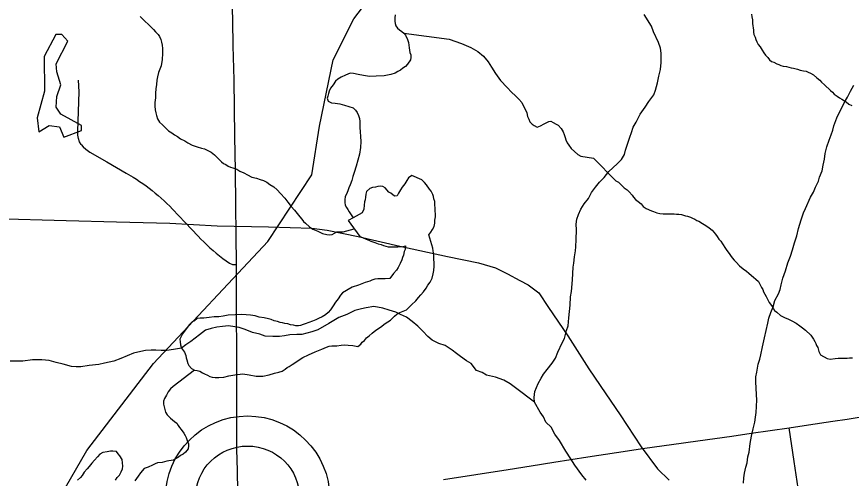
# Model space of a CAD drawing. Extents: x -6.1 to 38, y -7.7 to 22.
# Drawn here: x 3.444 to 4.199, y 16.475 to 16.893 of the extents above; entities that cross this region are included whole.
import ezdxf

# ---------------------------------------------------------------- set-up
doc = ezdxf.new("R2010")
doc.units = 0
for name, color, linetype in [('GM_X_Major_River', 7, 'Continuous'), ('GM_X_Minor_Lake', 7, 'Continuous'), ('GM_X_Minor_River', 7, 'Continuous'), ('GM_X_Rail_Line', 7, 'Continuous'), ('GM_X_Township_Road', 7, 'Continuous'), ('GM_X_Unincorporated', 7, 'Continuous'), ('GM_X_US_Route', 7, 'Continuous')]:
    doc.layers.add(name, color=color, linetype=linetype)

msp = doc.modelspace()

# ---------------------------------------------------------------- linework, layer by layer
at = {"layer": 'GM_X_Major_River'}
for points in [[(3.78628, 16.89443), (3.78593, 16.89176), (3.78596, 16.88872), (3.78637, 16.88644), (3.78677, 16.88454), (3.78832, 16.88228), (3.79024, 16.88078), (3.79215, 16.87928), (3.79407, 16.87777), (3.79561, 16.87589), (3.79756, 16.87211), (3.79835, 16.86945), (3.79879, 16.86451), (3.7996, 16.86034), (3.80038, 16.85807), (3.80041, 16.85578), (3.80006, 16.8535), (3.79744, 16.84967), (3.79556, 16.84775), (3.7933, 16.84621), (3.79104, 16.84428), (3.78877, 16.84312), (3.78613, 16.84158), (3.78234, 16.8404), (3.77627, 16.83919), (3.76906, 16.83874), (3.76297, 16.83868), (3.75764, 16.83939), (3.75269, 16.84048), (3.7485, 16.8412), (3.74545, 16.84155), (3.74129, 16.83961), (3.73751, 16.83805), (3.73449, 16.83612), (3.73223, 16.8342), (3.72999, 16.83113), (3.72774, 16.82807), (3.72663, 16.8254), (3.7259, 16.82311), (3.72516, 16.82082), (3.72481, 16.81891), (3.7256, 16.81626), (3.72865, 16.81477), (3.73208, 16.81442)], [(3.73208, 16.81442), (3.73627, 16.8137), (3.74047, 16.81261), (3.74428, 16.8115), (3.7481, 16.81002), (3.7504, 16.80814), (3.75195, 16.80587), (3.75312, 16.80322), (3.75391, 16.80057), (3.75432, 16.79791), (3.75435, 16.79525), (3.75439, 16.79221), (3.75443, 16.78841), (3.75486, 16.78423), (3.75529, 16.77967), (3.75497, 16.77435), (3.7539, 16.76825), (3.75099, 16.7572), (3.74916, 16.75148), (3.74806, 16.74804), (3.74696, 16.74423), (3.74548, 16.74042), (3.74437, 16.73774), (3.74326, 16.73507), (3.74216, 16.73202), (3.74104, 16.72972), (3.7407, 16.72668), (3.74073, 16.7244), (3.74113, 16.72212), (3.7423, 16.71985), (3.74346, 16.71796), (3.74462, 16.71607), (3.74816, 16.71048)], [(3.81672, 16.69512), (3.81859, 16.69742), (3.82008, 16.70009), (3.82157, 16.70277), (3.8223, 16.70582), (3.82226, 16.70848), (3.82261, 16.71153), (3.82252, 16.71913), (3.82211, 16.72217), (3.82207, 16.72521), (3.82128, 16.72786), (3.82088, 16.72976), (3.82048, 16.73165), (3.81892, 16.73468), (3.81738, 16.73657), (3.81467, 16.74034), (3.81275, 16.74261), (3.81044, 16.74487), (3.80127, 16.74896), (3.79825, 16.74664), (3.79676, 16.74435), (3.79489, 16.74129), (3.79265, 16.73822), (3.79115, 16.73593), (3.78929, 16.73287), (3.78817, 16.73057), (3.78552, 16.73017), (3.78245, 16.7328), (3.78053, 16.73392), (3.77707, 16.73769), (3.77515, 16.73881), (3.77287, 16.73917), (3.77059, 16.73876), (3.76832, 16.73836), (3.76566, 16.73796), (3.76339, 16.73717), (3.76038, 16.73448), (3.75965, 16.73181), (3.7593, 16.72915), (3.75895, 16.72686), (3.75859, 16.72496), (3.75824, 16.72191), (3.7579, 16.71849), (3.75642, 16.71505), (3.74816, 16.71048)], [(3.74816, 16.71048), (3.7437, 16.70801)], [(3.7437, 16.70801), (3.75439, 16.69374), (3.75668, 16.69262), (3.76012, 16.69113), (3.76241, 16.6904), (3.76432, 16.68927), (3.76776, 16.68817), (3.77081, 16.68706), (3.77348, 16.68632), (3.77577, 16.68559), (3.77768, 16.68485), (3.77997, 16.68411), (3.78377, 16.68415), (3.78871, 16.68419), (3.79327, 16.68462), (3.79562, 16.68504)], [(3.60449, 16.57248), (3.60715, 16.57213), (3.60944, 16.57177), (3.61174, 16.57027), (3.61365, 16.56915), (3.61633, 16.56804), (3.61862, 16.56692), (3.62053, 16.56618), (3.62319, 16.56583), (3.62661, 16.56586), (3.63117, 16.56628), (3.63572, 16.56747), (3.64103, 16.56828), (3.64825, 16.56912), (3.65396, 16.56841), (3.66044, 16.56696), (3.66652, 16.56701), (3.67221, 16.56821), (3.67713, 16.56978), (3.68092, 16.57058), (3.68395, 16.57175), (3.68659, 16.5733), (3.68848, 16.57484), (3.69036, 16.576), (3.69301, 16.57755), (3.70282, 16.58411), (3.70773, 16.58644), (3.71378, 16.58916), (3.71984, 16.5915), (3.724, 16.59344), (3.72665, 16.59423), (3.72893, 16.59463), (3.73121, 16.59465), (3.73349, 16.59468), (3.73728, 16.5951), (3.7407, 16.59551), (3.74374, 16.59516), (3.74793, 16.59482), (3.7525, 16.59411), (3.75514, 16.59603), (3.75626, 16.59794), (3.75852, 16.59949), (3.7604, 16.60179), (3.76265, 16.60371), (3.76529, 16.60602), (3.76868, 16.60872), (3.77283, 16.61142), (3.77735, 16.61488), (3.78188, 16.61797), (3.78564, 16.62143), (3.7879, 16.62335), (3.79054, 16.6249), (3.79659, 16.62724), (3.8011, 16.63185), (3.80486, 16.63531), (3.80749, 16.63838), (3.80936, 16.64068), (3.81199, 16.64336), (3.81424, 16.64681), (3.81572, 16.64948), (3.81798, 16.65217), (3.81983, 16.65599), (3.82055, 16.6598), (3.82127, 16.66285), (3.82161, 16.66665), (3.82157, 16.66969), (3.82115, 16.67311), (3.82111, 16.67691), (3.82068, 16.68071), (3.82028, 16.68299), (3.81672, 16.69512)], [(3.79562, 16.68504), (3.7952, 16.68198), (3.79446, 16.68007), (3.79374, 16.67664), (3.793, 16.67473), (3.79227, 16.67244), (3.79079, 16.66901), (3.78893, 16.66557), (3.78743, 16.66327), (3.78481, 16.6602), (3.78144, 16.65561), (3.77726, 16.65519), (3.77346, 16.65515), (3.77042, 16.65512), (3.76776, 16.65509), (3.76511, 16.65392), (3.76322, 16.65315), (3.75905, 16.65196), (3.753, 16.64962), (3.74732, 16.64766), (3.73863, 16.64263), (3.73676, 16.64033), (3.73451, 16.63727), (3.73227, 16.63421), (3.73003, 16.63076), (3.72779, 16.62732), (3.72554, 16.62463), (3.72328, 16.62271), (3.72026, 16.62078), (3.71686, 16.61922), (3.71459, 16.61806), (3.71156, 16.61689), (3.70815, 16.61572), (3.70475, 16.61454), (3.70285, 16.61376), (3.70058, 16.61298), (3.69868, 16.61258), (3.6964, 16.61256), (3.69411, 16.61329), (3.69145, 16.61365), (3.68916, 16.61439), (3.68649, 16.61474), (3.68421, 16.61548), (3.6823, 16.61584), (3.67963, 16.61657), (3.67658, 16.6173), (3.67391, 16.61842), (3.67162, 16.61915), (3.66781, 16.61988), (3.66324, 16.62059), (3.65942, 16.6217), (3.65523, 16.62241)], [(3.65523, 16.62241), (3.65143, 16.62276), (3.64686, 16.62309), (3.64154, 16.62266), (3.63509, 16.62221), (3.63053, 16.62141), (3.62674, 16.62099), (3.62255, 16.62095), (3.618, 16.62014), (3.61307, 16.61971), (3.60965, 16.61968), (3.60699, 16.61927), (3.60473, 16.61735), (3.60246, 16.61619), (3.60021, 16.61388), (3.59796, 16.6112), (3.59384, 16.60546), (3.59272, 16.60354), (3.59124, 16.60048), (3.59165, 16.59821), (3.59206, 16.59555), (3.59246, 16.59327), (3.59363, 16.59139), (3.59556, 16.58874), (3.59673, 16.58571), (3.59713, 16.58382), (3.59754, 16.58192), (3.59872, 16.57851), (3.5995, 16.57662), (3.60181, 16.57398), (3.60449, 16.57248)], [(3.60449, 16.57248), (3.58527, 16.55784), (3.58302, 16.55554), (3.58077, 16.55286), (3.57928, 16.5498), (3.57742, 16.54674), (3.57668, 16.54445), (3.57671, 16.54179), (3.57832, 16.53458), (3.57987, 16.53194), (3.58295, 16.52892), (3.5864, 16.52592), (3.5887, 16.52442), (3.58986, 16.52253), (3.59102, 16.52064), (3.59257, 16.51876), (3.59489, 16.51536), (3.59605, 16.51347), (3.59721, 16.51158), (3.5984, 16.50779), (3.59918, 16.50589), (3.5992, 16.50399), (3.59885, 16.50133), (3.59661, 16.49826), (3.59435, 16.49634), (3.59208, 16.49518), (3.5902, 16.49364), (3.58529, 16.49093), (3.57959, 16.49011), (3.57543, 16.48893), (3.57125, 16.48851), (3.56898, 16.48772), (3.56671, 16.48656), (3.56255, 16.48462), (3.55914, 16.48344), (3.55576, 16.47961), (3.55352, 16.47654), (3.55053, 16.47233)]]:
    msp.add_lwpolyline(points, dxfattribs=at)
at = {"layer": 'GM_X_Minor_Lake'}
for points in [[(3.49007, 16.87055), (3.48442, 16.87648), (3.47913, 16.87645), (3.46865, 16.8567), (3.4688, 16.82525), (3.46212, 16.80096), (3.46369, 16.78846), (3.47311, 16.79419)], [(3.47311, 16.79419), (3.48256, 16.79309), (3.48638, 16.78363), (3.50222, 16.78976), (3.5022, 16.79431), (3.48364, 16.80447), (3.47945, 16.81089), (3.48016, 16.82037), (3.48351, 16.83099), (3.48005, 16.84273), (3.47926, 16.84992), (3.49007, 16.87055)], [(3.53303, 16.47292), (3.53453, 16.47521), (3.53678, 16.47752), (3.53827, 16.48057), (3.53938, 16.48325), (3.53973, 16.48553), (3.53928, 16.49161), (3.53696, 16.49501), (3.53542, 16.4969), (3.53387, 16.49878), (3.53083, 16.49913), (3.52855, 16.49911), (3.52551, 16.4987), (3.52172, 16.4979), (3.51908, 16.49635), (3.51682, 16.49405), (3.5142, 16.49098), (3.51157, 16.48829), (3.50932, 16.48523), (3.50744, 16.48331), (3.50482, 16.48024), (3.50295, 16.47718), (3.50145, 16.47526), (3.49882, 16.47296)]]:
    msp.add_lwpolyline(points, dxfattribs=at)
at = {"layer": 'GM_X_Minor_River'}
for points in [[(3.55554, 16.89289), (3.55977, 16.88875), (3.56284, 16.88574), (3.56515, 16.88348), (3.56746, 16.88122), (3.56939, 16.87896), (3.57169, 16.8767), (3.57286, 16.87481), (3.57403, 16.87216), (3.57482, 16.86951), (3.57523, 16.86685), (3.57564, 16.86381), (3.5757, 16.85925), (3.57538, 16.85393), (3.5743, 16.84821), (3.57209, 16.84211), (3.571, 16.83829), (3.57065, 16.83525), (3.57032, 16.83144), (3.56961, 16.82725), (3.56927, 16.82345), (3.56932, 16.81927), (3.56861, 16.81508), (3.56865, 16.81166), (3.56907, 16.80824), (3.56947, 16.80558), (3.57026, 16.80331), (3.57106, 16.80027), (3.57299, 16.79725), (3.57569, 16.79462), (3.57838, 16.79198), (3.58107, 16.78935), (3.58413, 16.78748), (3.58643, 16.7856), (3.58911, 16.78411), (3.5918, 16.78223), (3.596, 16.78037), (3.59868, 16.7785), (3.60251, 16.77625), (3.60709, 16.77478), (3.6109, 16.77367), (3.61357, 16.77294), (3.61969, 16.76996), (3.62276, 16.76771), (3.62468, 16.76583), (3.62622, 16.76394), (3.62891, 16.76131), (3.63083, 16.7598), (3.63312, 16.75869), (3.63504, 16.75719), (3.63733, 16.75645), (3.63924, 16.75571), (3.64306, 16.7546), (3.64574, 16.75273), (3.64918, 16.75124), (3.65262, 16.74938), (3.65644, 16.74751), (3.66064, 16.74641), (3.66407, 16.74531), (3.66713, 16.7442), (3.67018, 16.74271), (3.67287, 16.74083), (3.67632, 16.73859), (3.67939, 16.73596), (3.68247, 16.73257), (3.68632, 16.72842), (3.68902, 16.72465), (3.69211, 16.72087), (3.69519, 16.71748), (3.6975, 16.71446), (3.69982, 16.71145), (3.70175, 16.70918), (3.70329, 16.7073), (3.70521, 16.70579), (3.70867, 16.70241), (3.71174, 16.70016), (3.71632, 16.6983), (3.72052, 16.69644), (3.72434, 16.69534), (3.727, 16.69499), (3.72928, 16.69539)], [(3.95903, 16.47296), (3.95523, 16.47787), (3.94876, 16.48656), (3.94533, 16.49223), (3.94077, 16.49903), (3.93505, 16.50886), (3.93087, 16.51453), (3.92744, 16.52096), (3.9225, 16.52548), (3.92059, 16.5304), (3.91755, 16.53456), (3.91222, 16.54363), (3.91219, 16.5478), (3.91255, 16.55311), (3.91554, 16.56032), (3.91854, 16.56526), (3.9204, 16.56906), (3.92379, 16.57324), (3.92829, 16.57894), (3.93129, 16.5835), (3.93354, 16.58882), (3.93727, 16.59717), (3.93952, 16.60135), (3.94137, 16.60856), (3.94286, 16.61273), (3.94359, 16.61994), (3.94466, 16.63131), (3.945, 16.63889), (3.94574, 16.64382), (3.94682, 16.65444), (3.94752, 16.66581), (3.94788, 16.6696), (3.94861, 16.67529), (3.94934, 16.6806), (3.9497, 16.68439), (3.95004, 16.69083), (3.95038, 16.69955), (3.94998, 16.70485), (3.95071, 16.70941), (3.9522, 16.71358), (3.95444, 16.71852), (3.95745, 16.72308), (3.9612, 16.72802), (3.96382, 16.73333), (3.96757, 16.73828), (3.97133, 16.74284), (3.97547, 16.74703), (3.9796, 16.75235), (3.98712, 16.75958), (3.99126, 16.76339), (3.99388, 16.76795), (3.99462, 16.77174), (3.99685, 16.77819), (3.99872, 16.78351), (4.00021, 16.78768), (4.00169, 16.79262), (4.00432, 16.79717), (4.00806, 16.80439), (4.01256, 16.81085), (4.01594, 16.81579), (4.02045, 16.82188), (4.02194, 16.82605), (4.02379, 16.83288), (4.0249, 16.83895), (4.02638, 16.84502), (4.02711, 16.85108), (4.02706, 16.8598), (4.02629, 16.86435), (4.02475, 16.86927), (4.02017, 16.8791), (4.01826, 16.88402), (4.01178, 16.8946)], [(4.10875, 16.89491), (4.10917, 16.89264), (4.1096, 16.88998), (4.10966, 16.88656), (4.11053, 16.88049), (4.11056, 16.87859), (4.11098, 16.8767), (4.11216, 16.87406), (4.11258, 16.87216), (4.11376, 16.8699), (4.11494, 16.86764), (4.1165, 16.86539), (4.11845, 16.86238), (4.12001, 16.86013), (4.12157, 16.85788), (4.12351, 16.85563), (4.12506, 16.85376), (4.12699, 16.85227), (4.1289, 16.85154), (4.13158, 16.85007), (4.1335, 16.84934), (4.13541, 16.84862), (4.13732, 16.84789), (4.14036, 16.84757), (4.14266, 16.84685), (4.14456, 16.8465), (4.14685, 16.84616), (4.15028, 16.84508), (4.15296, 16.84437), (4.156, 16.84367), (4.15829, 16.84333), (4.1602, 16.8426), (4.16212, 16.84149), (4.16481, 16.84002), (4.16789, 16.83742), (4.17059, 16.83518), (4.17214, 16.83331), (4.17484, 16.83108), (4.18025, 16.82585), (4.18218, 16.82437), (4.18373, 16.82249), (4.18642, 16.82064), (4.18835, 16.81915), (4.19065, 16.81805), (4.19449, 16.81546), (4.1968, 16.8136), (4.19949, 16.81213)], [(3.79407, 16.87777), (3.83519, 16.87248), (3.84626, 16.86841), (3.85467, 16.86469), (3.86117, 16.86133), (3.86617, 16.85682), (3.8704, 16.85192), (3.8735, 16.84701), (3.87699, 16.84134), (3.88162, 16.83492), (3.88778, 16.82852), (3.89163, 16.82437), (3.89509, 16.82099), (3.89817, 16.81798), (3.90086, 16.81496), (3.90554, 16.8055), (3.90595, 16.80246), (3.90712, 16.79982), (3.90829, 16.79754), (3.91022, 16.79528), (3.91213, 16.79416), (3.91481, 16.79267), (3.91784, 16.79384), (3.92124, 16.79577), (3.9254, 16.79772), (3.92729, 16.79811), (3.9292, 16.79699), (3.93188, 16.7955), (3.9338, 16.79438), (3.93649, 16.79136), (3.93843, 16.78834), (3.93921, 16.78607), (3.94, 16.78341), (3.94079, 16.78114), (3.94196, 16.77849), (3.94351, 16.77622), (3.94545, 16.7732), (3.94852, 16.77057), (3.95159, 16.76794), (3.95427, 16.76644), (3.96579, 16.76453)], [(4.10148, 16.47014), (4.10184, 16.47507), (4.10257, 16.47924), (4.10368, 16.48456), (4.10479, 16.48873), (4.10553, 16.49404), (4.10664, 16.49821), (4.10773, 16.50617), (4.10883, 16.51262), (4.11031, 16.51945), (4.1118, 16.52552), (4.11253, 16.53007), (4.11289, 16.53424), (4.11324, 16.53955), (4.11359, 16.54561), (4.11319, 16.55016), (4.11316, 16.5566), (4.11276, 16.56152), (4.11273, 16.56645), (4.11347, 16.57062), (4.11494, 16.57783), (4.11643, 16.58239), (4.11717, 16.58656), (4.11864, 16.59376), (4.1205, 16.60173), (4.12197, 16.60856), (4.12346, 16.615), (4.12457, 16.61956), (4.12643, 16.62487), (4.1283, 16.62981), (4.12978, 16.6355), (4.13315, 16.64157), (4.13464, 16.64575), (4.13575, 16.64992), (4.13724, 16.65599), (4.13947, 16.66244), (4.14171, 16.66965), (4.14394, 16.67573), (4.1458, 16.68142), (4.14766, 16.68787), (4.1499, 16.69432), (4.15138, 16.70077), (4.15361, 16.70874), (4.15584, 16.71519), (4.15772, 16.71899), (4.1622, 16.72924), (4.16482, 16.7338), (4.16669, 16.73835), (4.16931, 16.74367), (4.17042, 16.74747), (4.17266, 16.75316), (4.17377, 16.75809), (4.17488, 16.76378), (4.17561, 16.76871), (4.17709, 16.77478), (4.17895, 16.78085), (4.18082, 16.78579), (4.18231, 16.78996), (4.18342, 16.79376), (4.18603, 16.80097), (4.19277, 16.81464), (4.19577, 16.81996), (4.19839, 16.82527), (4.20138, 16.83059)], [(3.96579, 16.76453), (3.98612, 16.74404), (3.98842, 16.74294), (3.99151, 16.73995), (3.99345, 16.7377), (3.99614, 16.73585), (3.99807, 16.73398), (4.00079, 16.73099), (4.00196, 16.72911), (4.00389, 16.72725), (4.00621, 16.72538), (4.0089, 16.72315), (4.01084, 16.72091), (4.01354, 16.71905), (4.01813, 16.71685), (4.02004, 16.71613), (4.0231, 16.71504), (4.02577, 16.71433), (4.02882, 16.71401), (4.03148, 16.71405), (4.03375, 16.71409), (4.03603, 16.71413), (4.03869, 16.71418), (4.04097, 16.71384), (4.04287, 16.71388), (4.04554, 16.71354), (4.04897, 16.71247), (4.05088, 16.71212), (4.05356, 16.71103), (4.05547, 16.7103), (4.05739, 16.70919), (4.05931, 16.70809), (4.06122, 16.70736), (4.06429, 16.70552), (4.06736, 16.70367), (4.07044, 16.70144), (4.07314, 16.69921), (4.07624, 16.69584), (4.0778, 16.69359), (4.07936, 16.69134), (4.08091, 16.68947), (4.08248, 16.68683), (4.08521, 16.6827), (4.08638, 16.68082), (4.08871, 16.6782), (4.08988, 16.67632), (4.09143, 16.67444), (4.09299, 16.67219), (4.09493, 16.67032), (4.09803, 16.66696), (4.10111, 16.66435), (4.10419, 16.66213), (4.1065, 16.66027), (4.10881, 16.65841), (4.11074, 16.65692), (4.11267, 16.65505), (4.11499, 16.65281), (4.11616, 16.65094), (4.11774, 16.64754), (4.11892, 16.64566), (4.11972, 16.64339), (4.12089, 16.64151), (4.12207, 16.63925), (4.12325, 16.63699), (4.12482, 16.63398), (4.12678, 16.63097), (4.12834, 16.62872), (4.12951, 16.62646), (4.13182, 16.62498), (4.13491, 16.62199), (4.13682, 16.62127), (4.13874, 16.62016), (4.14219, 16.6187), (4.14525, 16.61724), (4.14909, 16.61502), (4.15255, 16.6128), (4.15486, 16.61094), (4.15756, 16.60871), (4.16258, 16.60424), (4.16492, 16.60048), (4.1661, 16.5986), (4.16689, 16.59671), (4.16768, 16.59483), (4.16886, 16.59295), (4.16968, 16.58954), (4.17125, 16.58652), (4.17739, 16.58321), (4.18006, 16.5825), (4.18461, 16.58296), (4.18726, 16.58339), (4.18916, 16.58342), (4.19257, 16.58348), (4.19523, 16.58353), (4.19751, 16.58357), (4.20017, 16.58362)], [(3.72928, 16.69539), (3.73343, 16.69771), (3.73571, 16.69774), (3.73913, 16.69777), (3.74919, 16.70065)], [(3.91222, 16.54363), (3.89515, 16.55644), (3.89022, 16.56021), (3.88454, 16.5636), (3.87697, 16.56622), (3.86903, 16.56808), (3.86486, 16.57034), (3.85994, 16.57221), (3.855, 16.57864), (3.85083, 16.58089), (3.84552, 16.58504), (3.84173, 16.58768), (3.83793, 16.59069), (3.83149, 16.59483), (3.82582, 16.5967), (3.81975, 16.59971), (3.81596, 16.6031), (3.8114, 16.60801), (3.80685, 16.61254), (3.80154, 16.61669), (3.79661, 16.62046), (3.79093, 16.62309), (3.78676, 16.62496), (3.78071, 16.62683), (3.77503, 16.6287), (3.76709, 16.63019), (3.75992, 16.62902), (3.75576, 16.62824), (3.74973, 16.6267), (3.74257, 16.62288), (3.7354, 16.6202), (3.72636, 16.61486), (3.71619, 16.60913), (3.7109, 16.60721), (3.70185, 16.6049), (3.69732, 16.60488), (3.69089, 16.60448), (3.68599, 16.6037), (3.68146, 16.60292), (3.67541, 16.60289), (3.66861, 16.60325), (3.66369, 16.60512), (3.65726, 16.60661), (3.65044, 16.60923), (3.64514, 16.61111), (3.63531, 16.61258), (3.63003, 16.61218), (3.62474, 16.6114), (3.61983, 16.61024), (3.61455, 16.6087), (3.60928, 16.60451), (3.60138, 16.59842), (3.59686, 16.59536), (3.59272, 16.59232), (3.58554, 16.59115), (3.5795, 16.59037), (3.57459, 16.59035), (3.56968, 16.5907), (3.56552, 16.59069), (3.56024, 16.59028), (3.55608, 16.58951), (3.54929, 16.58797), (3.53798, 16.58299), (3.53157, 16.58069), (3.52326, 16.57876), (3.51798, 16.5776), (3.50929, 16.57681), (3.50174, 16.57564), (3.49759, 16.57562), (3.49343, 16.57598), (3.48586, 16.57785), (3.47943, 16.57934), (3.473, 16.5812), (3.46657, 16.58193), (3.46242, 16.58192), (3.45788, 16.5819), (3.4492, 16.58072), (3.43786, 16.58068)]]:
    msp.add_lwpolyline(points, dxfattribs=at)
at = {"layer": 'GM_X_Rail_Line'}
msp.add_lwpolyline([(3.44717, 16.39554), (3.5073, 16.49992), (3.56743, 16.57865), (3.67088, 16.68922), (3.71068, 16.74937), (3.71775, 16.7936), (3.73013, 16.85375), (3.7487, 16.8909), (3.78053, 16.93248), (3.83033, 16.96354), (3.88229, 16.99186), (3.93423, 17.00837), (4.00837, 17.02319), (4.08175, 17.04756), (4.164, 17.08105), (4.22288, 17.11422)], dxfattribs=at)
at = {"layer": 'GM_X_Township_Road'}
for points in [[(3.64378, 16.46267), (3.6434, 16.48163), (3.64303, 16.50058), (3.64294, 16.59311), (3.64276, 16.62035), (3.64267, 16.64423), (3.64257, 16.66811), (3.64237, 16.69516), (3.64216, 16.72221), (3.6417, 16.75327), (3.64125, 16.78433), (3.64088, 16.80987), (3.64051, 16.8354), (3.63975, 16.86646), (3.6392, 16.88899), (3.63864, 16.91152)], [(3.50199, 16.77681), (3.50049, 16.77951), (3.49954, 16.78244), (3.49914, 16.78541), (3.49906, 16.78917), (3.49959, 16.80695), (3.50012, 16.82473), (3.49973, 16.8353)], [(3.50199, 16.77681), (3.50373, 16.77476), (3.50619, 16.77262), (3.50999, 16.76992), (3.52512, 16.76115), (3.5428, 16.75089), (3.54902, 16.74728), (3.552, 16.74541), (3.55498, 16.74348), (3.55787, 16.74149), (3.56076, 16.73944), (3.5636, 16.73733), (3.5664, 16.73516), (3.56914, 16.73293), (3.57185, 16.73065), (3.57449, 16.72832), (3.5771, 16.72592), (3.57966, 16.72348), (3.58217, 16.721), (3.58463, 16.71846), (3.59621, 16.70625), (3.60779, 16.69403), (3.61044, 16.69132), (3.61309, 16.68865), (3.61584, 16.68604), (3.61859, 16.68348), (3.62143, 16.68099), (3.62432, 16.67854), (3.62725, 16.67615), (3.63019, 16.67382), (3.63322, 16.67154), (3.6363, 16.66934), (3.63895, 16.66816), (3.64257, 16.66811)], [(3.42342, 16.70987), (3.48854, 16.70796), (3.53402, 16.707), (3.58215, 16.7058), (3.625, 16.70317), (3.67145, 16.70222), (3.71095, 16.70102), (3.72483, 16.69934), (3.75285, 16.69359), (3.79052, 16.68495), (3.83377, 16.6754), (3.86178, 16.66966), (3.8771, 16.6651), (3.88801, 16.65993), (3.89908, 16.65388), (3.90655, 16.64978), (3.91637, 16.6426), (3.92498, 16.62943), (3.94246, 16.60357), (3.96161, 16.57389), (3.97698, 16.55117), (3.98977, 16.53222), (4.00896, 16.50309), (4.02364, 16.48319), (4.0343, 16.47301)], [(4.17121, 16.19646), (4.1708, 16.2114), (4.17009, 16.23732), (4.16924, 16.26837), (4.16867, 16.28917), (4.16809, 16.30997), (4.16716, 16.33541), (4.16623, 16.36085), (4.16487, 16.37174), (4.16355, 16.38347), (4.16181, 16.3988), (4.15653, 16.42875), (4.15195, 16.45947), (4.1474, 16.48994), (4.14286, 16.5204)]]:
    msp.add_lwpolyline(points, dxfattribs=at)
at = {"layer": 'GM_X_Unincorporated'}
for radius in [0.0744, 0.04716]:
    msp.add_circle((3.65262, 16.45667), radius, dxfattribs=at)
at = {"layer": 'GM_X_US_Route'}
for points in [[(4.19547, 16.52825), (4.20451, 16.5296), (4.22104, 16.53196), (4.23755, 16.53434), (4.25581, 16.53688), (4.27821, 16.53962), (4.29684, 16.54181), (4.30963, 16.54248), (4.3394, 16.54443), (4.36917, 16.54638), (4.38659, 16.54717), (4.38949, 16.5473)], [(3.83011, 16.47356), (3.85939, 16.478), (3.88867, 16.48245), (3.90934, 16.48586), (3.93002, 16.48927), (3.96073, 16.49393), (3.98647, 16.49784), (4.01221, 16.50175), (4.03624, 16.50511), (4.06027, 16.50847), (4.09103, 16.51286), (4.10842, 16.51534), (4.12582, 16.51782), (4.14286, 16.5204), (4.16031, 16.523), (4.18241, 16.5263), (4.19547, 16.52825)]]:
    msp.add_lwpolyline(points, dxfattribs=at)

doc.saveas('drawing.dxf')
